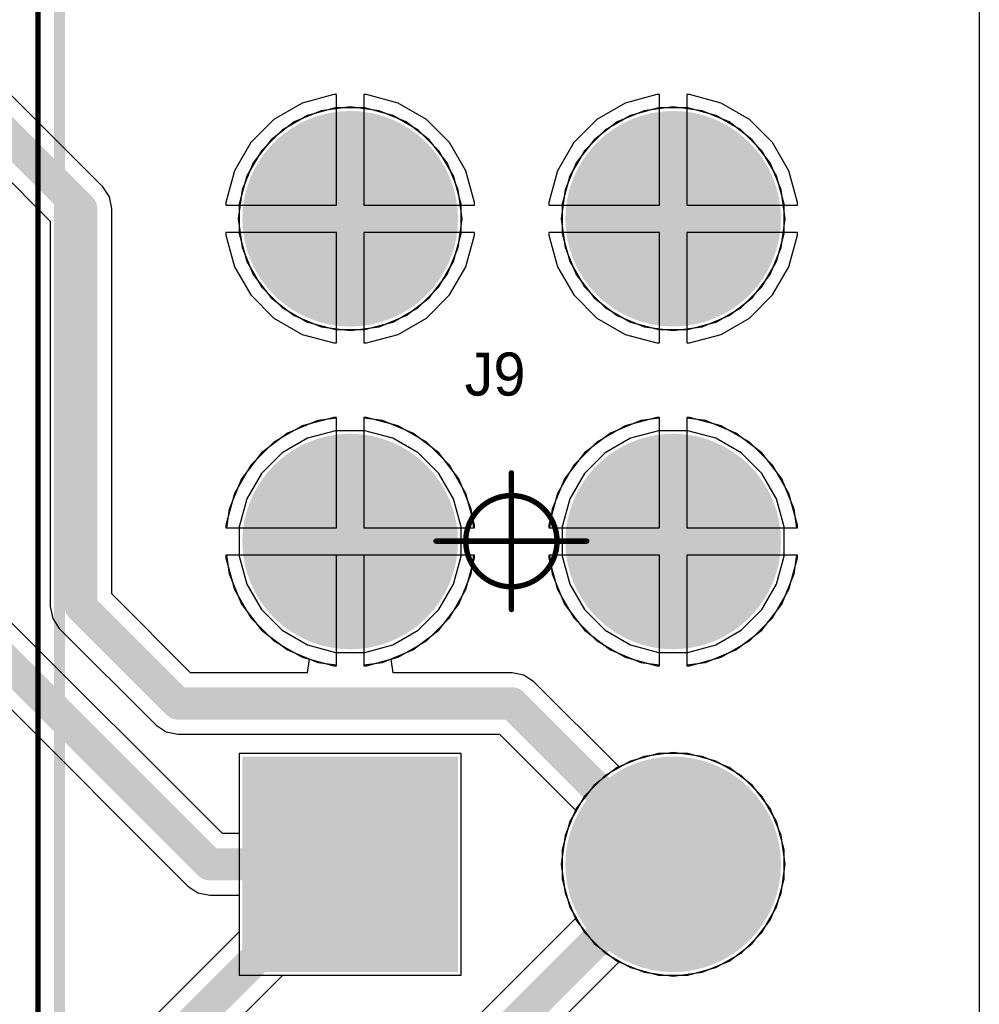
# Model space of a CAD drawing. Header units: millimetres. Extents: x -0.08 to 3.17, y -0.08 to 4.88.
# Tile 286 of 288: x 2.33 to 2.68, y 4.28 to 4.64. Entities that reach past the tile are written whole.
import ezdxf

# ---------------------------------------------------------------- set-up
doc = ezdxf.new("R2010")
doc.units = ezdxf.units.MM
doc.header["$MEASUREMENT"] = 0
for name, color, linetype in [('BottomLayer', 5, 'Continuous'), ('BottomSolder', 6, 'Continuous'), ('Mechanical13', 56, 'Continuous'), ('Mechanical15', 56, 'Continuous'), ('Mechanical2', 216, 'Continuous'), ('MidLayer1', 16, 'Continuous'), ('MidLayer2', 76, 'Continuous'), ('MultiLayer', 9, 'Continuous'), ('PadHoleLayer', 156, 'Continuous'), ('TopLayer', 1, 'Continuous'), ('TopSolder', 216, 'Continuous')]:
    doc.layers.add(name, color=color, linetype=linetype)

# ---------------------------------------------------------------- blocks, each defined once
blk = doc.blocks.new('0430450600_F_________1_484')
at = {"layer": 'BottomLayer', "const_width": 0.03543}
for points in [[(-0.13583, 0.05906, 1), (-0.10039, 0.05906, 1)], [(-0.01772, 0.05906, 1), (0.01772, 0.05906, 1)], [(0.10039, 0.05906, 1), (0.13583, 0.05906, 1)], [(-0.13583, -0.05906, 1), (-0.10039, -0.05906, 1)], [(-0.01772, -0.05906, 1), (0.01772, -0.05906, 1)]]:
    blk.add_lwpolyline(points, format="xyb", close=True, dxfattribs=at)
at = {"layer": 'BottomLayer'}
blk.add_solid([(0.08268, -0.09449), (0.15354, -0.09449), (0.08268, -0.02362), (0.15354, -0.02362)], dxfattribs=at)
at = {"layer": 'BottomSolder', "const_width": 0.03943}
for points in [[(-0.13783, 0.05906, 1), (-0.09839, 0.05906, 1)], [(-0.01972, 0.05906, 1), (0.01972, 0.05906, 1)], [(0.09839, 0.05906, 1), (0.13783, 0.05906, 1)], [(-0.13783, -0.05906, 1), (-0.09839, -0.05906, 1)], [(-0.01972, -0.05906, 1), (0.01972, -0.05906, 1)]]:
    blk.add_lwpolyline(points, format="xyb", close=True, dxfattribs=at)
at = {"layer": 'BottomSolder'}
blk.add_solid([(0.07868, -0.09849), (0.15754, -0.09849), (0.07868, -0.01962), (0.15754, -0.01962)], dxfattribs=at)
at = {"layer": 'Mechanical13', "const_width": 0.00394}
blk.add_lwpolyline([(0.26378, -0.16535), (-0.26772, -0.16535)], dxfattribs=at)
at = {"layer": 'Mechanical15', "const_width": 0.00197}
for points in [[(-0.00013, -0.02766), (-0.00013, 0.02746)], [(0.02487, -0.0001), (-0.02513, -0.0001)], [(0.27165, -0.17323), (-0.27559, -0.17323)]]:
    blk.add_lwpolyline(points, dxfattribs=at)
at = {"layer": 'Mechanical15'}
for points, const_width in [([(-0.00062, 0.02746, 1), (0.00036, 0.02746, 1)], 0.000984), ([(0.01657, -0.0001, 1), (-0.01683, -0.0001, 1)], 0.00197), ([(-0.02562, -0.0001, 1), (-0.02464, -0.0001, 1)], 0.000984), ([(-0.01733, -0.0001, 1), (-0.01634, -0.0001, 1)], 0.000984), ([(0.01608, -0.0001, 1), (0.01707, -0.0001, 1)], 0.000984), ([(0.02438, -0.0001, 1), (0.02536, -0.0001, 1)], 0.000984), ([(-0.00062, -0.02766, 1), (0.00036, -0.02766, 1)], 0.000984)]:
    blk.add_lwpolyline(points, format="xyb", close=True, dxfattribs=dict(at, const_width=const_width))
at = {"layer": 'MidLayer1', "const_width": 0.03543}
for points in [[(-0.13583, 0.05906, 1), (-0.10039, 0.05906, 1)], [(-0.01772, 0.05906, 1), (0.01772, 0.05906, 1)], [(0.10039, 0.05906, 1), (0.13583, 0.05906, 1)], [(-0.13583, -0.05906, 1), (-0.10039, -0.05906, 1)], [(-0.01772, -0.05906, 1), (0.01772, -0.05906, 1)]]:
    blk.add_lwpolyline(points, format="xyb", close=True, dxfattribs=at)
at = {"layer": 'MidLayer1'}
blk.add_solid([(0.08268, -0.09449), (0.15354, -0.09449), (0.08268, -0.02362), (0.15354, -0.02362)], dxfattribs=at)
at = {"layer": 'MidLayer2', "const_width": 0.03543}
for points in [[(-0.13583, 0.05906, 1), (-0.10039, 0.05906, 1)], [(-0.01772, 0.05906, 1), (0.01772, 0.05906, 1)], [(0.10039, 0.05906, 1), (0.13583, 0.05906, 1)], [(-0.13583, -0.05906, 1), (-0.10039, -0.05906, 1)], [(-0.01772, -0.05906, 1), (0.01772, -0.05906, 1)]]:
    blk.add_lwpolyline(points, format="xyb", close=True, dxfattribs=at)
at = {"layer": 'MidLayer2'}
blk.add_solid([(0.08268, -0.09449), (0.15354, -0.09449), (0.08268, -0.02362), (0.15354, -0.02362)], dxfattribs=at)
at = {"layer": 'MultiLayer', "const_width": 0.03543}
for points in [[(-0.13583, 0.05906, 1), (-0.10039, 0.05906, 1)], [(-0.01772, 0.05906, 1), (0.01772, 0.05906, 1)], [(0.10039, 0.05906, 1), (0.13583, 0.05906, 1)], [(-0.13583, -0.05906, 1), (-0.10039, -0.05906, 1)], [(-0.01772, -0.05906, 1), (0.01772, -0.05906, 1)]]:
    blk.add_lwpolyline(points, format="xyb", close=True, dxfattribs=at)
at = {"layer": 'MultiLayer'}
blk.add_solid([(0.08268, -0.09449), (0.15354, -0.09449), (0.08268, -0.02362), (0.15354, -0.02362)], dxfattribs=at)
at = {"layer": 'PadHoleLayer', "const_width": 0.02362}
for points in [[(-0.12992, 0.05906, 1), (-0.1063, 0.05906, 1)], [(-0.01181, 0.05906, 1), (0.01181, 0.05906, 1)], [(0.1063, 0.05906, 1), (0.12992, 0.05906, 1)], [(-0.12992, -0.05906, 1), (-0.1063, -0.05906, 1)], [(-0.01181, -0.05906, 1), (0.01181, -0.05906, 1)], [(0.1063, -0.05906, 1), (0.12992, -0.05906, 1)]]:
    blk.add_lwpolyline(points, format="xyb", close=True, dxfattribs=at)
at = {"layer": 'TopLayer', "const_width": 0.03543}
for points in [[(-0.13583, 0.05906, 1), (-0.10039, 0.05906, 1)], [(-0.01772, 0.05906, 1), (0.01772, 0.05906, 1)], [(0.10039, 0.05906, 1), (0.13583, 0.05906, 1)], [(-0.13583, -0.05906, 1), (-0.10039, -0.05906, 1)], [(-0.01772, -0.05906, 1), (0.01772, -0.05906, 1)]]:
    blk.add_lwpolyline(points, format="xyb", close=True, dxfattribs=at)
at = {"layer": 'TopLayer'}
blk.add_solid([(0.08268, -0.09449), (0.15354, -0.09449), (0.08268, -0.02362), (0.15354, -0.02362)], dxfattribs=at)
at = {"layer": 'TopSolder', "const_width": 0.03943}
for points in [[(-0.13783, 0.05906, 1), (-0.09839, 0.05906, 1)], [(-0.01972, 0.05906, 1), (0.01972, 0.05906, 1)], [(0.09839, 0.05906, 1), (0.13783, 0.05906, 1)], [(-0.13783, -0.05906, 1), (-0.09839, -0.05906, 1)], [(-0.01972, -0.05906, 1), (0.01972, -0.05906, 1)]]:
    blk.add_lwpolyline(points, format="xyb", close=True, dxfattribs=at)
at = {"layer": 'TopSolder'}
blk.add_solid([(0.07868, -0.09849), (0.15754, -0.09849), (0.07868, -0.01962), (0.15754, -0.01962)], dxfattribs=at)

msp = doc.modelspace()

# ---------------------------------------------------------------- linework, layer by layer
at = {"layer": 'BottomLayer'}
for p, q in [((2.6828, 4.68504), (2.6828, 3.94882)), ((2.43709, 4.60491), (2.42784, 4.59957)), ((2.4474, 4.60767), (2.43709, 4.60491)), ((2.45808, 4.60767), (2.4474, 4.60767)), ((2.46839, 4.60491), (2.45808, 4.60767)), ((2.47764, 4.59957), (2.46839, 4.60491)), ((2.5552, 4.60491), (2.54595, 4.59957)), ((2.56551, 4.60767), (2.5552, 4.60491)), ((2.57619, 4.60767), (2.56551, 4.60767)), ((2.5865, 4.60491), (2.57619, 4.60767)), ((2.59575, 4.59957), (2.5865, 4.60491)), ((2.42784, 4.59957), (2.42029, 4.59202)), ((2.48519, 4.59202), (2.47764, 4.59957)), ((2.54595, 4.59957), (2.5384, 4.59202)), ((2.6033, 4.59202), (2.59575, 4.59957)), ((2.42029, 4.59202), (2.41495, 4.58277)), ((2.49053, 4.58277), (2.48519, 4.59202)), ((2.5384, 4.59202), (2.53306, 4.58277)), ((2.60864, 4.58277), (2.6033, 4.59202)), ((2.41495, 4.58277), (2.41219, 4.57246)), ((2.49329, 4.57246), (2.49053, 4.58277)), ((2.53306, 4.58277), (2.5303, 4.57246)), ((2.6114, 4.57246), (2.60864, 4.58277)), ((2.41219, 4.57246), (2.41219, 4.56178)), ((2.49329, 4.56178), (2.49329, 4.57246)), ((2.5303, 4.57246), (2.5303, 4.56178)), ((2.6114, 4.56178), (2.6114, 4.57246)), ((2.41219, 4.56178), (2.41495, 4.55147)), ((2.49053, 4.55147), (2.49329, 4.56178)), ((2.5303, 4.56178), (2.53306, 4.55147)), ((2.60864, 4.55147), (2.6114, 4.56178)), ((2.41495, 4.55147), (2.42029, 4.54222)), ((2.48519, 4.54222), (2.49053, 4.55147)), ((2.53306, 4.55147), (2.5384, 4.54222)), ((2.6033, 4.54222), (2.60864, 4.55147)), ((2.42029, 4.54222), (2.42784, 4.53467)), ((2.47764, 4.53467), (2.48519, 4.54222)), ((2.5384, 4.54222), (2.54595, 4.53467)), ((2.59575, 4.53467), (2.6033, 4.54222)), ((2.42784, 4.53467), (2.43709, 4.52933)), ((2.46839, 4.52933), (2.47764, 4.53467)), ((2.54595, 4.53467), (2.5552, 4.52933)), ((2.5865, 4.52933), (2.59575, 4.53467)), ((2.43709, 4.52933), (2.4474, 4.52657)), ((2.45808, 4.52657), (2.46839, 4.52933)), ((2.5552, 4.52933), (2.56551, 4.52657)), ((2.57619, 4.52657), (2.5865, 4.52933)), ((2.4474, 4.52657), (2.45808, 4.52657)), ((2.56551, 4.52657), (2.57619, 4.52657)), ((2.44676, 4.49444), (2.4352, 4.49135)), ((2.44774, 4.49444), (2.44676, 4.49444)), ((2.44774, 4.45401), (2.44774, 4.49444)), ((2.45872, 4.49444), (2.45774, 4.49444)), ((2.45774, 4.49444), (2.45774, 4.45401)), ((2.47028, 4.49135), (2.45872, 4.49444)), ((2.56487, 4.49444), (2.55331, 4.49135)), ((2.56585, 4.49444), (2.56487, 4.49444)), ((2.56585, 4.45401), (2.56585, 4.49444)), ((2.57683, 4.49444), (2.57585, 4.49444)), ((2.57585, 4.49444), (2.57585, 4.45401)), ((2.58839, 4.49135), (2.57683, 4.49444)), ((2.4352, 4.49135), (2.42484, 4.48537)), ((2.48064, 4.48537), (2.47028, 4.49135)), ((2.55331, 4.49135), (2.54295, 4.48537)), ((2.59875, 4.48537), (2.58839, 4.49135)), ((2.42484, 4.48537), (2.41638, 4.47691)), ((2.4891, 4.47691), (2.48064, 4.48537)), ((2.54295, 4.48537), (2.53449, 4.47691)), ((2.60721, 4.47691), (2.59875, 4.48537)), ((2.41638, 4.47691), (2.4104, 4.46655)), ((2.49508, 4.46655), (2.4891, 4.47691)), ((2.53449, 4.47691), (2.52851, 4.46655)), ((2.61319, 4.46655), (2.60721, 4.47691)), ((2.4104, 4.46655), (2.40731, 4.45499)), ((2.49817, 4.45499), (2.49508, 4.46655)), ((2.52851, 4.46655), (2.52542, 4.45499)), ((2.61628, 4.45499), (2.61319, 4.46655)), ((2.40731, 4.45499), (2.40731, 4.45401)), ((2.40731, 4.45401), (2.44774, 4.45401)), ((2.45774, 4.45401), (2.49817, 4.45401)), ((2.49817, 4.45401), (2.49817, 4.45499)), ((2.52542, 4.45499), (2.52542, 4.45401)), ((2.52542, 4.45401), (2.56585, 4.45401)), ((2.57585, 4.45401), (2.61628, 4.45401)), ((2.61628, 4.45401), (2.61628, 4.45499)), ((2.44774, 4.44401), (2.40731, 4.44401)), ((2.40731, 4.44401), (2.40731, 4.44303)), ((2.40731, 4.44303), (2.4104, 4.43147)), ((2.44774, 4.40358), (2.44774, 4.44401)), ((2.49817, 4.44401), (2.45774, 4.44401)), ((2.45774, 4.44401), (2.45774, 4.40358)), ((2.49508, 4.43147), (2.49817, 4.44303)), ((2.49817, 4.44303), (2.49817, 4.44401)), ((2.56585, 4.44401), (2.52542, 4.44401)), ((2.52542, 4.44401), (2.52542, 4.44303)), ((2.52542, 4.44303), (2.52851, 4.43147)), ((2.56585, 4.40358), (2.56585, 4.44401)), ((2.61628, 4.44401), (2.57585, 4.44401)), ((2.57585, 4.44401), (2.57585, 4.40358)), ((2.61319, 4.43147), (2.61628, 4.44303)), ((2.61628, 4.44303), (2.61628, 4.44401)), ((2.4104, 4.43147), (2.41638, 4.42111)), ((2.4891, 4.42111), (2.49508, 4.43147)), ((2.52851, 4.43147), (2.53449, 4.42111)), ((2.60721, 4.42111), (2.61319, 4.43147)), ((2.41638, 4.42111), (2.42484, 4.41266)), ((2.48064, 4.41266), (2.4891, 4.42111)), ((2.53449, 4.42111), (2.54295, 4.41266)), ((2.59875, 4.41266), (2.60721, 4.42111)), ((2.42484, 4.41266), (2.4352, 4.40667)), ((2.47028, 4.40667), (2.48064, 4.41266)), ((2.54295, 4.41266), (2.55331, 4.40667)), ((2.58839, 4.40667), (2.59875, 4.41266)), ((2.4352, 4.40667), (2.44676, 4.40358)), ((2.45872, 4.40358), (2.47028, 4.40667)), ((2.55331, 4.40667), (2.56487, 4.40358)), ((2.57683, 4.40358), (2.58839, 4.40667)), ((2.44676, 4.40358), (2.44774, 4.40358)), ((2.45774, 4.40358), (2.45872, 4.40358)), ((2.56487, 4.40358), (2.56585, 4.40358)), ((2.57585, 4.40358), (2.57683, 4.40358)), ((2.49329, 4.37145), (2.41219, 4.37145)), ((2.41219, 4.37145), (2.41219, 4.29035)), ((2.49329, 4.29035), (2.49329, 4.37145)), ((2.56551, 4.37145), (2.5552, 4.36869)), ((2.57619, 4.37145), (2.56551, 4.37145)), ((2.5865, 4.36869), (2.57619, 4.37145)), ((2.5552, 4.36869), (2.54595, 4.36335)), ((2.59575, 4.36335), (2.5865, 4.36869)), ((2.54595, 4.36335), (2.5384, 4.3558)), ((2.6033, 4.3558), (2.59575, 4.36335)), ((2.5384, 4.3558), (2.53306, 4.34655)), ((2.60864, 4.34655), (2.6033, 4.3558)), ((2.53306, 4.34655), (2.5303, 4.33624)), ((2.6114, 4.33624), (2.60864, 4.34655)), ((2.5303, 4.33624), (2.5303, 4.32556)), ((2.6114, 4.32556), (2.6114, 4.33624)), ((2.5303, 4.32556), (2.53306, 4.31525)), ((2.60864, 4.31525), (2.6114, 4.32556)), ((2.53306, 4.31525), (2.5384, 4.306)), ((2.6033, 4.306), (2.60864, 4.31525)), ((2.5384, 4.306), (2.54595, 4.29845)), ((2.59575, 4.29845), (2.6033, 4.306)), ((2.54595, 4.29845), (2.5552, 4.29311)), ((2.5865, 4.29311), (2.59575, 4.29845)), ((2.5552, 4.29311), (2.56551, 4.29035)), ((2.57619, 4.29035), (2.5865, 4.29311)), ((2.41219, 4.29035), (2.49329, 4.29035)), ((2.56551, 4.29035), (2.57619, 4.29035))]:
    msp.add_line(p, q, dxfattribs=at)
at = {"layer": 'MidLayer1'}
for p, q in [((2.6828, 4.68504), (2.6828, 3.94882)), ((2.45274, 4.60802), (2.44215, 4.60663)), ((2.46333, 4.60663), (2.45274, 4.60802)), ((2.57085, 4.60802), (2.56026, 4.60663)), ((2.58144, 4.60663), (2.57085, 4.60802)), ((2.44215, 4.60663), (2.43229, 4.60254)), ((2.47319, 4.60254), (2.46333, 4.60663)), ((2.56026, 4.60663), (2.5504, 4.60254)), ((2.5913, 4.60254), (2.58144, 4.60663)), ((2.43229, 4.60254), (2.42382, 4.59604)), ((2.48166, 4.59604), (2.47319, 4.60254)), ((2.5504, 4.60254), (2.54193, 4.59604)), ((2.59977, 4.59604), (2.5913, 4.60254)), ((2.42382, 4.59604), (2.41732, 4.58757)), ((2.48816, 4.58757), (2.48166, 4.59604)), ((2.54193, 4.59604), (2.53543, 4.58757)), ((2.60627, 4.58757), (2.59977, 4.59604)), ((2.41732, 4.58757), (2.41323, 4.57771)), ((2.49225, 4.57771), (2.48816, 4.58757)), ((2.53543, 4.58757), (2.53134, 4.57771)), ((2.61036, 4.57771), (2.60627, 4.58757)), ((2.41323, 4.57771), (2.41184, 4.56712)), ((2.49364, 4.56712), (2.49225, 4.57771)), ((2.53134, 4.57771), (2.52995, 4.56712)), ((2.61175, 4.56712), (2.61036, 4.57771)), ((2.41184, 4.56712), (2.41323, 4.55654)), ((2.49225, 4.55654), (2.49364, 4.56712)), ((2.52995, 4.56712), (2.53134, 4.55654)), ((2.61036, 4.55654), (2.61175, 4.56712)), ((2.41323, 4.55654), (2.41732, 4.54667)), ((2.48816, 4.54667), (2.49225, 4.55654)), ((2.53134, 4.55654), (2.53543, 4.54667)), ((2.60627, 4.54667), (2.61036, 4.55654)), ((2.41732, 4.54667), (2.42382, 4.5382)), ((2.48166, 4.5382), (2.48816, 4.54667)), ((2.53543, 4.54667), (2.54193, 4.5382)), ((2.59977, 4.5382), (2.60627, 4.54667)), ((2.42382, 4.5382), (2.43229, 4.5317)), ((2.47319, 4.5317), (2.48166, 4.5382)), ((2.54193, 4.5382), (2.5504, 4.5317)), ((2.5913, 4.5317), (2.59977, 4.5382)), ((2.43229, 4.5317), (2.44215, 4.52761)), ((2.46333, 4.52761), (2.47319, 4.5317)), ((2.5504, 4.5317), (2.56026, 4.52761)), ((2.58144, 4.52761), (2.5913, 4.5317)), ((2.44215, 4.52761), (2.45274, 4.52622)), ((2.45274, 4.52622), (2.46333, 4.52761)), ((2.56026, 4.52761), (2.57085, 4.52622)), ((2.57085, 4.52622), (2.58144, 4.52761)), ((2.44088, 4.49327), (2.42983, 4.4887)), ((2.44774, 4.49418), (2.44088, 4.49327)), ((2.44774, 4.45401), (2.44774, 4.49418)), ((2.4646, 4.49327), (2.45774, 4.49418)), ((2.45774, 4.49418), (2.45774, 4.45401)), ((2.47565, 4.4887), (2.4646, 4.49327)), ((2.55899, 4.49327), (2.54794, 4.4887)), ((2.56585, 4.49418), (2.55899, 4.49327)), ((2.56585, 4.45401), (2.56585, 4.49418)), ((2.58271, 4.49327), (2.57585, 4.49418)), ((2.57585, 4.49418), (2.57585, 4.45401)), ((2.59376, 4.4887), (2.58271, 4.49327)), ((2.42983, 4.4887), (2.42034, 4.48141)), ((2.48514, 4.48141), (2.47565, 4.4887)), ((2.54794, 4.4887), (2.53845, 4.48141)), ((2.60325, 4.48141), (2.59376, 4.4887)), ((2.42034, 4.48141), (2.41305, 4.47192)), ((2.49243, 4.47192), (2.48514, 4.48141)), ((2.53845, 4.48141), (2.53116, 4.47192)), ((2.61054, 4.47192), (2.60325, 4.48141)), ((2.41305, 4.47192), (2.40848, 4.46087)), ((2.497, 4.46087), (2.49243, 4.47192)), ((2.53116, 4.47192), (2.52659, 4.46087)), ((2.61511, 4.46087), (2.61054, 4.47192)), ((2.40848, 4.46087), (2.40757, 4.45401)), ((2.49791, 4.45401), (2.497, 4.46087)), ((2.52659, 4.46087), (2.52568, 4.45401)), ((2.61602, 4.45401), (2.61511, 4.46087)), ((2.40757, 4.45401), (2.44774, 4.45401)), ((2.45774, 4.45401), (2.49791, 4.45401)), ((2.52568, 4.45401), (2.56585, 4.45401)), ((2.57585, 4.45401), (2.61602, 4.45401)), ((2.44774, 4.44401), (2.40757, 4.44401)), ((2.40757, 4.44401), (2.40848, 4.43715)), ((2.44774, 4.40384), (2.44774, 4.44401)), ((2.49791, 4.44401), (2.45774, 4.44401)), ((2.45774, 4.44401), (2.45774, 4.40384)), ((2.497, 4.43715), (2.49791, 4.44401)), ((2.56585, 4.44401), (2.52568, 4.44401)), ((2.52568, 4.44401), (2.52659, 4.43715)), ((2.56585, 4.40384), (2.56585, 4.44401)), ((2.61602, 4.44401), (2.57585, 4.44401)), ((2.57585, 4.44401), (2.57585, 4.40384)), ((2.61511, 4.43715), (2.61602, 4.44401)), ((2.40848, 4.43715), (2.41305, 4.4261)), ((2.49243, 4.4261), (2.497, 4.43715)), ((2.52659, 4.43715), (2.53116, 4.4261)), ((2.61054, 4.4261), (2.61511, 4.43715)), ((2.41305, 4.4261), (2.42034, 4.41661)), ((2.48514, 4.41661), (2.49243, 4.4261)), ((2.53116, 4.4261), (2.53845, 4.41661)), ((2.60325, 4.41661), (2.61054, 4.4261)), ((2.42034, 4.41661), (2.42983, 4.40933)), ((2.47565, 4.40933), (2.48514, 4.41661)), ((2.53845, 4.41661), (2.54794, 4.40933)), ((2.59376, 4.40933), (2.60325, 4.41661)), ((2.42983, 4.40933), (2.44088, 4.40475)), ((2.4646, 4.40475), (2.47565, 4.40933)), ((2.54794, 4.40933), (2.55899, 4.40475)), ((2.58271, 4.40475), (2.59376, 4.40933)), ((2.44088, 4.40475), (2.44774, 4.40384)), ((2.45774, 4.40384), (2.4646, 4.40475)), ((2.55899, 4.40475), (2.56585, 4.40384)), ((2.57585, 4.40384), (2.58271, 4.40475)), ((2.49329, 4.37145), (2.41219, 4.37145)), ((2.41219, 4.37145), (2.41219, 4.29035)), ((2.49329, 4.29035), (2.49329, 4.37145)), ((2.56026, 4.37041), (2.5504, 4.36632)), ((2.57085, 4.3718), (2.56026, 4.37041)), ((2.58144, 4.37041), (2.57085, 4.3718)), ((2.5913, 4.36632), (2.58144, 4.37041)), ((2.5504, 4.36632), (2.54193, 4.35982)), ((2.59977, 4.35982), (2.5913, 4.36632)), ((2.54193, 4.35982), (2.53543, 4.35135)), ((2.60627, 4.35135), (2.59977, 4.35982)), ((2.53543, 4.35135), (2.53134, 4.34149)), ((2.61036, 4.34149), (2.60627, 4.35135)), ((2.53134, 4.34149), (2.52995, 4.3309)), ((2.61175, 4.3309), (2.61036, 4.34149)), ((2.52995, 4.3309), (2.53134, 4.32031)), ((2.61036, 4.32031), (2.61175, 4.3309)), ((2.53134, 4.32031), (2.53543, 4.31045)), ((2.60627, 4.31045), (2.61036, 4.32031)), ((2.53543, 4.31045), (2.54193, 4.30198)), ((2.59977, 4.30198), (2.60627, 4.31045)), ((2.54193, 4.30198), (2.5504, 4.29548)), ((2.5913, 4.29548), (2.59977, 4.30198)), ((2.5504, 4.29548), (2.56026, 4.29139)), ((2.58144, 4.29139), (2.5913, 4.29548)), ((2.56026, 4.29139), (2.57085, 4.29)), ((2.57085, 4.29), (2.58144, 4.29139)), ((2.41219, 4.29035), (2.49329, 4.29035))]:
    msp.add_line(p, q, dxfattribs=at)
at = {"layer": 'MidLayer2'}
for p, q in [((2.6828, 4.68504), (2.6828, 3.94882)), ((2.44676, 4.61255), (2.4352, 4.60946)), ((2.44774, 4.61255), (2.44676, 4.61255)), ((2.44774, 4.57212), (2.44774, 4.61255)), ((2.45872, 4.61255), (2.45774, 4.61255)), ((2.45774, 4.61255), (2.45774, 4.57212)), ((2.47028, 4.60946), (2.45872, 4.61255)), ((2.56487, 4.61255), (2.55331, 4.60946)), ((2.56585, 4.61255), (2.56487, 4.61255)), ((2.56585, 4.57212), (2.56585, 4.61255)), ((2.57683, 4.61255), (2.57585, 4.61255)), ((2.57585, 4.61255), (2.57585, 4.57212)), ((2.58839, 4.60946), (2.57683, 4.61255)), ((2.4352, 4.60946), (2.42484, 4.60348)), ((2.48064, 4.60348), (2.47028, 4.60946)), ((2.55331, 4.60946), (2.54295, 4.60348)), ((2.59875, 4.60348), (2.58839, 4.60946)), ((2.42484, 4.60348), (2.41638, 4.59502)), ((2.4891, 4.59502), (2.48064, 4.60348)), ((2.54295, 4.60348), (2.53449, 4.59502)), ((2.60721, 4.59502), (2.59875, 4.60348)), ((2.41638, 4.59502), (2.4104, 4.58466)), ((2.49508, 4.58466), (2.4891, 4.59502)), ((2.53449, 4.59502), (2.52851, 4.58466)), ((2.61319, 4.58466), (2.60721, 4.59502)), ((2.4104, 4.58466), (2.40731, 4.5731)), ((2.49817, 4.5731), (2.49508, 4.58466)), ((2.52851, 4.58466), (2.52542, 4.5731)), ((2.61628, 4.5731), (2.61319, 4.58466)), ((2.40731, 4.5731), (2.40731, 4.57212)), ((2.40731, 4.57212), (2.44774, 4.57212)), ((2.45774, 4.57212), (2.49817, 4.57212)), ((2.49817, 4.57212), (2.49817, 4.5731)), ((2.52542, 4.5731), (2.52542, 4.57212)), ((2.52542, 4.57212), (2.56585, 4.57212)), ((2.57585, 4.57212), (2.61628, 4.57212)), ((2.61628, 4.57212), (2.61628, 4.5731)), ((2.44774, 4.56212), (2.40731, 4.56212)), ((2.40731, 4.56212), (2.40731, 4.56114)), ((2.40731, 4.56114), (2.4104, 4.54958)), ((2.44774, 4.52169), (2.44774, 4.56212)), ((2.49817, 4.56212), (2.45774, 4.56212)), ((2.45774, 4.56212), (2.45774, 4.52169)), ((2.49508, 4.54958), (2.49817, 4.56114)), ((2.49817, 4.56114), (2.49817, 4.56212)), ((2.56585, 4.56212), (2.52542, 4.56212)), ((2.52542, 4.56212), (2.52542, 4.56114)), ((2.52542, 4.56114), (2.52851, 4.54958)), ((2.56585, 4.52169), (2.56585, 4.56212)), ((2.61628, 4.56212), (2.57585, 4.56212)), ((2.57585, 4.56212), (2.57585, 4.52169)), ((2.61319, 4.54958), (2.61628, 4.56114)), ((2.61628, 4.56114), (2.61628, 4.56212)), ((2.4104, 4.54958), (2.41638, 4.53922)), ((2.4891, 4.53922), (2.49508, 4.54958)), ((2.52851, 4.54958), (2.53449, 4.53922)), ((2.60721, 4.53922), (2.61319, 4.54958)), ((2.41638, 4.53922), (2.42484, 4.53077)), ((2.48064, 4.53077), (2.4891, 4.53922)), ((2.53449, 4.53922), (2.54295, 4.53077)), ((2.59875, 4.53077), (2.60721, 4.53922)), ((2.42484, 4.53077), (2.4352, 4.52478)), ((2.47028, 4.52478), (2.48064, 4.53077)), ((2.54295, 4.53077), (2.55331, 4.52478)), ((2.58839, 4.52478), (2.59875, 4.53077)), ((2.4352, 4.52478), (2.44676, 4.52169)), ((2.44676, 4.52169), (2.44774, 4.52169)), ((2.45774, 4.52169), (2.45872, 4.52169)), ((2.45872, 4.52169), (2.47028, 4.52478)), ((2.55331, 4.52478), (2.56487, 4.52169)), ((2.56487, 4.52169), (2.56585, 4.52169)), ((2.57585, 4.52169), (2.57683, 4.52169)), ((2.57683, 4.52169), (2.58839, 4.52478)), ((2.4474, 4.48956), (2.43709, 4.4868)), ((2.45808, 4.48956), (2.4474, 4.48956)), ((2.46839, 4.4868), (2.45808, 4.48956)), ((2.56551, 4.48956), (2.5552, 4.4868)), ((2.57619, 4.48956), (2.56551, 4.48956)), ((2.5865, 4.4868), (2.57619, 4.48956)), ((2.43709, 4.4868), (2.42784, 4.48146)), ((2.47764, 4.48146), (2.46839, 4.4868)), ((2.5552, 4.4868), (2.54595, 4.48146)), ((2.59575, 4.48146), (2.5865, 4.4868)), ((2.42784, 4.48146), (2.42029, 4.47391)), ((2.48519, 4.47391), (2.47764, 4.48146)), ((2.54595, 4.48146), (2.5384, 4.47391)), ((2.6033, 4.47391), (2.59575, 4.48146)), ((2.42029, 4.47391), (2.41495, 4.46466)), ((2.49053, 4.46466), (2.48519, 4.47391)), ((2.5384, 4.47391), (2.53306, 4.46466)), ((2.60864, 4.46466), (2.6033, 4.47391)), ((2.41495, 4.46466), (2.41219, 4.45435)), ((2.49329, 4.45435), (2.49053, 4.46466)), ((2.53306, 4.46466), (2.5303, 4.45435)), ((2.6114, 4.45435), (2.60864, 4.46466)), ((2.41219, 4.45435), (2.41219, 4.44367)), ((2.49329, 4.44367), (2.49329, 4.45435)), ((2.5303, 4.45435), (2.5303, 4.44367)), ((2.6114, 4.44367), (2.6114, 4.45435)), ((2.41219, 4.44367), (2.41495, 4.43336)), ((2.49053, 4.43336), (2.49329, 4.44367)), ((2.5303, 4.44367), (2.53306, 4.43336)), ((2.60864, 4.43336), (2.6114, 4.44367)), ((2.41495, 4.43336), (2.42029, 4.42411)), ((2.48519, 4.42411), (2.49053, 4.43336)), ((2.53306, 4.43336), (2.5384, 4.42411)), ((2.6033, 4.42411), (2.60864, 4.43336)), ((2.42029, 4.42411), (2.42784, 4.41656)), ((2.47764, 4.41656), (2.48519, 4.42411)), ((2.5384, 4.42411), (2.54595, 4.41656)), ((2.59575, 4.41656), (2.6033, 4.42411)), ((2.42784, 4.41656), (2.43709, 4.41122)), ((2.46839, 4.41122), (2.47764, 4.41656)), ((2.54595, 4.41656), (2.5552, 4.41122)), ((2.5865, 4.41122), (2.59575, 4.41656)), ((2.43709, 4.41122), (2.4474, 4.40846)), ((2.45808, 4.40846), (2.46839, 4.41122)), ((2.5552, 4.41122), (2.56551, 4.40846)), ((2.57619, 4.40846), (2.5865, 4.41122)), ((2.4474, 4.40846), (2.45808, 4.40846)), ((2.56551, 4.40846), (2.57619, 4.40846)), ((2.49329, 4.37145), (2.41219, 4.37145)), ((2.41219, 4.37145), (2.41219, 4.29035)), ((2.49329, 4.29035), (2.49329, 4.37145)), ((2.56551, 4.37145), (2.5552, 4.36869)), ((2.57619, 4.37145), (2.56551, 4.37145)), ((2.5865, 4.36869), (2.57619, 4.37145)), ((2.5552, 4.36869), (2.54595, 4.36335)), ((2.59575, 4.36335), (2.5865, 4.36869)), ((2.54595, 4.36335), (2.5384, 4.3558)), ((2.6033, 4.3558), (2.59575, 4.36335)), ((2.5384, 4.3558), (2.53306, 4.34655)), ((2.60864, 4.34655), (2.6033, 4.3558)), ((2.53306, 4.34655), (2.5303, 4.33624)), ((2.6114, 4.33624), (2.60864, 4.34655)), ((2.5303, 4.33624), (2.5303, 4.32556)), ((2.6114, 4.32556), (2.6114, 4.33624)), ((2.5303, 4.32556), (2.53306, 4.31525)), ((2.60864, 4.31525), (2.6114, 4.32556)), ((2.53306, 4.31525), (2.5384, 4.306)), ((2.6033, 4.306), (2.60864, 4.31525)), ((2.5384, 4.306), (2.54595, 4.29845)), ((2.59575, 4.29845), (2.6033, 4.306)), ((2.54595, 4.29845), (2.5552, 4.29311)), ((2.5865, 4.29311), (2.59575, 4.29845)), ((2.5552, 4.29311), (2.56551, 4.29035)), ((2.57619, 4.29035), (2.5865, 4.29311)), ((2.41219, 4.29035), (2.49329, 4.29035)), ((2.56551, 4.29035), (2.57619, 4.29035))]:
    msp.add_line(p, q, dxfattribs=at)
at = {"layer": 'TopLayer'}
for p, q in [((2.6828, 4.68504), (2.6828, 3.94882)), ((2.36228, 4.57881), (2.30716, 4.63393)), ((2.29456, 4.61474), (2.34309, 4.56621)), ((2.43709, 4.60491), (2.42784, 4.59957)), ((2.4474, 4.60767), (2.43709, 4.60491)), ((2.45808, 4.60767), (2.4474, 4.60767)), ((2.46839, 4.60491), (2.45808, 4.60767)), ((2.47764, 4.59957), (2.46839, 4.60491)), ((2.5552, 4.60491), (2.54595, 4.59957)), ((2.56551, 4.60767), (2.5552, 4.60491)), ((2.57619, 4.60767), (2.56551, 4.60767)), ((2.5865, 4.60491), (2.57619, 4.60767)), ((2.59575, 4.59957), (2.5865, 4.60491)), ((2.42784, 4.59957), (2.42029, 4.59202)), ((2.48519, 4.59202), (2.47764, 4.59957)), ((2.54595, 4.59957), (2.5384, 4.59202)), ((2.6033, 4.59202), (2.59575, 4.59957)), ((2.42029, 4.59202), (2.41495, 4.58277)), ((2.49053, 4.58277), (2.48519, 4.59202)), ((2.5384, 4.59202), (2.53306, 4.58277)), ((2.60864, 4.58277), (2.6033, 4.59202)), ((2.41495, 4.58277), (2.41219, 4.57246)), ((2.49329, 4.57246), (2.49053, 4.58277)), ((2.53306, 4.58277), (2.5303, 4.57246)), ((2.6114, 4.57246), (2.60864, 4.58277)), ((2.36471, 4.57517), (2.36228, 4.57881)), ((2.36557, 4.57087), (2.36471, 4.57517)), ((2.41219, 4.57246), (2.41219, 4.56178)), ((2.49329, 4.56178), (2.49329, 4.57246)), ((2.5303, 4.57246), (2.5303, 4.56178)), ((2.6114, 4.56178), (2.6114, 4.57246)), ((2.36557, 4.42984), (2.36557, 4.57087)), ((2.34309, 4.56621), (2.34309, 4.42518)), ((2.41219, 4.56178), (2.41495, 4.55147)), ((2.49053, 4.55147), (2.49329, 4.56178)), ((2.5303, 4.56178), (2.53306, 4.55147)), ((2.60864, 4.55147), (2.6114, 4.56178)), ((2.41495, 4.55147), (2.42029, 4.54222)), ((2.48519, 4.54222), (2.49053, 4.55147)), ((2.53306, 4.55147), (2.5384, 4.54222)), ((2.6033, 4.54222), (2.60864, 4.55147)), ((2.42029, 4.54222), (2.42784, 4.53467)), ((2.47764, 4.53467), (2.48519, 4.54222)), ((2.5384, 4.54222), (2.54595, 4.53467)), ((2.59575, 4.53467), (2.6033, 4.54222)), ((2.42784, 4.53467), (2.43709, 4.52933)), ((2.46839, 4.52933), (2.47764, 4.53467)), ((2.54595, 4.53467), (2.5552, 4.52933)), ((2.5865, 4.52933), (2.59575, 4.53467)), ((2.43709, 4.52933), (2.4474, 4.52657)), ((2.45808, 4.52657), (2.46839, 4.52933)), ((2.5552, 4.52933), (2.56551, 4.52657)), ((2.57619, 4.52657), (2.5865, 4.52933)), ((2.4474, 4.52657), (2.45808, 4.52657)), ((2.56551, 4.52657), (2.57619, 4.52657)), ((2.44676, 4.49444), (2.4352, 4.49135)), ((2.44774, 4.49444), (2.44676, 4.49444)), ((2.44774, 4.45401), (2.44774, 4.49444)), ((2.45872, 4.49444), (2.45774, 4.49444)), ((2.45774, 4.49444), (2.45774, 4.45401)), ((2.47028, 4.49135), (2.45872, 4.49444)), ((2.56487, 4.49444), (2.55331, 4.49135)), ((2.56585, 4.49444), (2.56487, 4.49444)), ((2.56585, 4.45401), (2.56585, 4.49444)), ((2.57683, 4.49444), (2.57585, 4.49444)), ((2.57585, 4.49444), (2.57585, 4.45401)), ((2.58839, 4.49135), (2.57683, 4.49444)), ((2.4352, 4.49135), (2.42484, 4.48537)), ((2.48064, 4.48537), (2.47028, 4.49135)), ((2.55331, 4.49135), (2.54295, 4.48537)), ((2.59875, 4.48537), (2.58839, 4.49135)), ((2.42484, 4.48537), (2.41638, 4.47691)), ((2.4891, 4.47691), (2.48064, 4.48537)), ((2.54295, 4.48537), (2.53449, 4.47691)), ((2.60721, 4.47691), (2.59875, 4.48537)), ((2.41638, 4.47691), (2.4104, 4.46655)), ((2.49508, 4.46655), (2.4891, 4.47691)), ((2.53449, 4.47691), (2.52851, 4.46655)), ((2.61319, 4.46655), (2.60721, 4.47691)), ((2.4104, 4.46655), (2.40731, 4.45499)), ((2.49817, 4.45499), (2.49508, 4.46655)), ((2.52851, 4.46655), (2.52542, 4.45499)), ((2.61628, 4.45499), (2.61319, 4.46655)), ((2.40731, 4.45499), (2.40731, 4.45401)), ((2.40731, 4.45401), (2.44774, 4.45401)), ((2.45774, 4.45401), (2.49817, 4.45401)), ((2.49817, 4.45401), (2.49817, 4.45499)), ((2.52542, 4.45499), (2.52542, 4.45401)), ((2.52542, 4.45401), (2.56585, 4.45401)), ((2.57585, 4.45401), (2.61628, 4.45401)), ((2.61628, 4.45401), (2.61628, 4.45499)), ((2.45274, 4.44401), (2.40731, 4.44401)), ((2.40731, 4.44401), (2.40731, 4.44303)), ((2.40731, 4.44303), (2.4104, 4.43147)), ((2.49817, 4.44401), (2.45274, 4.44401)), ((2.49508, 4.43147), (2.49817, 4.44303)), ((2.49817, 4.44303), (2.49817, 4.44401)), ((2.56585, 4.44401), (2.52542, 4.44401)), ((2.52542, 4.44401), (2.52542, 4.44303)), ((2.52542, 4.44303), (2.52851, 4.43147)), ((2.56585, 4.40358), (2.56585, 4.44401)), ((2.61628, 4.44401), (2.57585, 4.44401)), ((2.57585, 4.44401), (2.57585, 4.40358)), ((2.61319, 4.43147), (2.61628, 4.44303)), ((2.61628, 4.44303), (2.61628, 4.44401)), ((2.4104, 4.43147), (2.41638, 4.42111)), ((2.4891, 4.42111), (2.49508, 4.43147)), ((2.52851, 4.43147), (2.53449, 4.42111)), ((2.60721, 4.42111), (2.61319, 4.43147)), ((2.3944, 4.401), (2.36557, 4.42984)), ((2.34309, 4.42518), (2.34395, 4.42088)), ((2.40602, 4.34214), (2.3262, 4.42196)), ((2.34395, 4.42088), (2.34638, 4.41723)), ((2.41638, 4.42111), (2.42484, 4.41266)), ((2.48064, 4.41266), (2.4891, 4.42111)), ((2.53449, 4.42111), (2.54295, 4.41266)), ((2.59875, 4.41266), (2.60721, 4.42111)), ((2.34638, 4.41723), (2.3818, 4.38182)), ((2.42484, 4.41266), (2.4352, 4.40667)), ((2.47028, 4.40667), (2.48064, 4.41266)), ((2.54295, 4.41266), (2.55331, 4.40667)), ((2.58839, 4.40667), (2.59875, 4.41266)), ((2.30701, 4.40936), (2.39342, 4.32295)), ((2.4352, 4.40667), (2.43771, 4.406)), ((2.46777, 4.406), (2.47028, 4.40667)), ((2.55331, 4.40667), (2.56487, 4.40358)), ((2.57683, 4.40358), (2.58839, 4.40667)), ((2.43771, 4.406), (2.43705, 4.401)), ((2.46843, 4.401), (2.46777, 4.406)), ((2.56487, 4.40358), (2.56585, 4.40358)), ((2.57585, 4.40358), (2.57683, 4.40358)), ((2.43705, 4.401), (2.3944, 4.401)), ((2.51199, 4.401), (2.46843, 4.401)), ((2.51629, 4.40015), (2.51199, 4.401)), ((2.51993, 4.39771), (2.51629, 4.40015)), ((2.55124, 4.3664), (2.51993, 4.39771)), ((2.3818, 4.38182), (2.38545, 4.37938)), ((2.38545, 4.37938), (2.38975, 4.37852)), ((2.38975, 4.37852), (2.50733, 4.37852)), ((2.50733, 4.37852), (2.53535, 4.35051)), ((2.49329, 4.37145), (2.41219, 4.37145)), ((2.41219, 4.37145), (2.41219, 4.34214)), ((2.49329, 4.29035), (2.49329, 4.37145)), ((2.56551, 4.37145), (2.5552, 4.36869)), ((2.57619, 4.37145), (2.56551, 4.37145)), ((2.5865, 4.36869), (2.57619, 4.37145)), ((2.5552, 4.36869), (2.55124, 4.3664)), ((2.59575, 4.36335), (2.5865, 4.36869)), ((2.6033, 4.3558), (2.59575, 4.36335)), ((2.60864, 4.34655), (2.6033, 4.3558)), ((2.53535, 4.35051), (2.53306, 4.34655)), ((2.53306, 4.34655), (2.5303, 4.33624)), ((2.6114, 4.33624), (2.60864, 4.34655)), ((2.41219, 4.34214), (2.40602, 4.34214)), ((2.5303, 4.33624), (2.5303, 4.32556)), ((2.6114, 4.32556), (2.6114, 4.33624)), ((2.5303, 4.32556), (2.53306, 4.31525)), ((2.60864, 4.31525), (2.6114, 4.32556)), ((2.39342, 4.32295), (2.39707, 4.32052)), ((2.39707, 4.32052), (2.40137, 4.31966)), ((2.40137, 4.31966), (2.41219, 4.31966)), ((2.41219, 4.31966), (2.41219, 4.30624)), ((2.53306, 4.31525), (2.53535, 4.31129)), ((2.6033, 4.306), (2.60864, 4.31525)), ((2.53535, 4.31129), (2.46056, 4.2365)), ((2.41219, 4.30624), (2.37394, 4.268)), ((2.59575, 4.29845), (2.6033, 4.306)), ((2.5865, 4.29311), (2.59575, 4.29845)), ((2.47974, 4.2239), (2.55124, 4.2954)), ((2.55124, 4.2954), (2.5552, 4.29311)), ((2.5552, 4.29311), (2.56551, 4.29035)), ((2.57619, 4.29035), (2.5865, 4.29311)), ((2.39313, 4.25539), (2.42808, 4.29035)), ((2.42808, 4.29035), (2.49329, 4.29035)), ((2.56551, 4.29035), (2.57619, 4.29035))]:
    msp.add_line(p, q, dxfattribs=at)
at = {"layer": 'TopLayer', "const_width": 0.01181}
for points in [[(2.29921, 4.62598), (2.35433, 4.57087)], [(2.35433, 4.42518), (2.35433, 4.57087)], [(2.35433, 4.42518), (2.38975, 4.38976)], [(2.31496, 4.41731), (2.40137, 4.3309)], [(2.38975, 4.38976), (2.51199, 4.38976)], [(2.51199, 4.38976), (2.57085, 4.3309)], [(2.38189, 4.26005), (2.45274, 4.3309)], [(2.40137, 4.3309), (2.45274, 4.3309)], [(2.4685, 4.22855), (2.57085, 4.3309)]]:
    msp.add_lwpolyline(points, dxfattribs=at)
at = {"layer": 'TopLayer', "const_width": 0.00591}
for points in [[(2.35138, 4.57087, 1), (2.35728, 4.57087, 1)], [(2.35138, 4.57087, 1), (2.35728, 4.57087, 1)], [(2.35138, 4.42518, 1), (2.35728, 4.42518, 1)], [(2.35138, 4.42518, 1), (2.35728, 4.42518, 1)], [(2.3868, 4.38976, 1), (2.3927, 4.38976, 1)], [(2.3868, 4.38976, 1), (2.3927, 4.38976, 1)], [(2.50903, 4.38976, 1), (2.51494, 4.38976, 1)], [(2.50903, 4.38976, 1), (2.51494, 4.38976, 1)], [(2.39841, 4.3309, 1), (2.40432, 4.3309, 1)], [(2.39841, 4.3309, 1), (2.40432, 4.3309, 1)], [(2.44979, 4.3309, 1), (2.45569, 4.3309, 1)], [(2.44979, 4.3309, 1), (2.45569, 4.3309, 1)], [(2.5679, 4.3309, 1), (2.5738, 4.3309, 1)], [(2.5679, 4.3309, 1), (2.5738, 4.3309, 1)]]:
    msp.add_lwpolyline(points, format="xyb", close=True, dxfattribs=at)

# ---------------------------------------------------------------- block references
at = {"rotation": 270}
msp.add_blockref('0430450600_F_________1_484', (2.5118, 4.44901), dxfattribs=at)

# ---------------------------------------------------------------- texts
at = {"layer": 'Mechanical2'}
msp.add_text('J9', height=0.015748, dxfattribs=at).set_placement((2.4946, 4.50241))

doc.saveas('drawing.dxf')
